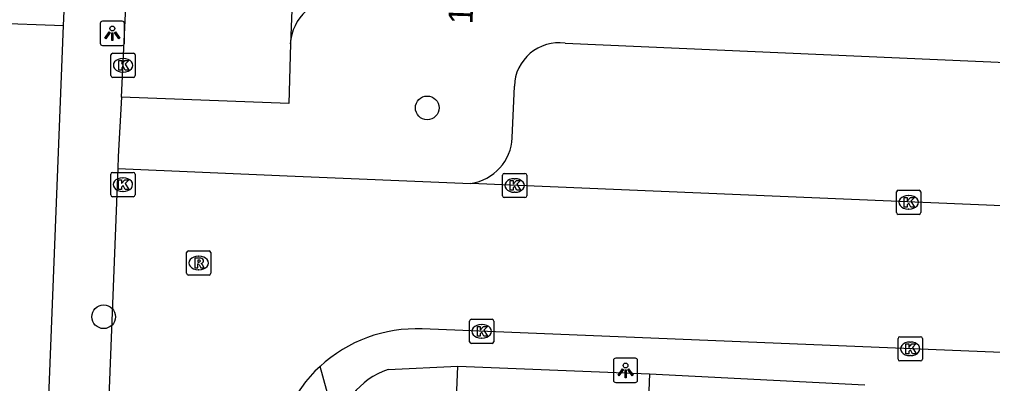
# Model space of a CAD drawing. Extents: x 160732 to 162105, y 387428 to 388479.
# Drawn here: x 161500.61 to 161540.71, y 387833.71 to 387848.73 of the extents above; entities that cross this region are included whole.
import ezdxf

# ---------------------------------------------------------------- set-up
doc = ezdxf.new("R2010")
doc.units = 0
for name, color, linetype in [('IMGEO_Boom', 7, 'Continuous'), ('IMGEO_Kolk', 7, 'Continuous'), ('IMGEO_Lichtpunt', 7, 'Continuous'), ('IMGEO_Pand', 7, 'Continuous'), ('IMGEO_Pand_nummerreeks', 7, 'Continuous'), ('IMGEO_Rijbaan_lokaal_open', 7, 'Continuous'), ('IMGEO_Rioolput', 7, 'Continuous'), ('IMGEO_Voetpad_open', 7, 'Continuous')]:
    doc.layers.add(name, color=color, linetype=linetype)

msp = doc.modelspace()

# ---------------------------------------------------------------- linework, layer by layer
at = {"layer": 'IMGEO_Boom'}
for centre in [(161517.417, 387845.083), (161504.081, 387836.468)]:
    msp.add_circle(centre, 0.489, dxfattribs=at)
at = {"layer": 'IMGEO_Kolk'}
for p, q in [((161504.38, 387846.414), (161504.38, 387847.266)), ((161504.455, 387847.34), (161505.307, 387847.34)), ((161505.381, 387847.266), (161505.381, 387846.414)), ((161504.868, 387847.12), (161504.893, 387847.12)), ((161504.891, 387846.56), (161504.866, 387846.56)), ((161505.307, 387846.34), (161504.455, 387846.34)), ((161504.374, 387841.493), (161504.374, 387842.345)), ((161504.449, 387842.419), (161505.301, 387842.419)), ((161504.862, 387842.199), (161504.887, 387842.199)), ((161505.375, 387842.345), (161505.375, 387841.493)), ((161520.516, 387841.456), (161520.516, 387842.308)), ((161520.591, 387842.382), (161521.443, 387842.382)), ((161521.004, 387842.162), (161521.029, 387842.162)), ((161521.517, 387842.308), (161521.517, 387841.456)), ((161504.885, 387841.639), (161504.86, 387841.639)), ((161536.829, 387841.689), (161537.681, 387841.689)), ((161505.301, 387841.419), (161504.449, 387841.419)), ((161521.443, 387841.382), (161520.591, 387841.382)), ((161521.027, 387841.602), (161521.002, 387841.602)), ((161536.754, 387840.763), (161536.754, 387841.615)), ((161537.242, 387841.469), (161537.267, 387841.469)), ((161537.755, 387841.615), (161537.755, 387840.763)), ((161537.265, 387840.909), (161537.24, 387840.909)), ((161537.681, 387840.689), (161536.829, 387840.689)), ((161519.159, 387835.439), (161519.159, 387836.291)), ((161519.234, 387836.365), (161520.086, 387836.365)), ((161519.647, 387836.145), (161519.672, 387836.145)), ((161520.16, 387836.291), (161520.16, 387835.439)), ((161536.892, 387835.643), (161537.744, 387835.643)), ((161520.086, 387835.365), (161519.234, 387835.365)), ((161519.67, 387835.585), (161519.645, 387835.585)), ((161536.817, 387834.717), (161536.817, 387835.569)), ((161537.305, 387835.423), (161537.33, 387835.423)), ((161537.818, 387835.569), (161537.818, 387834.717)), ((161537.328, 387834.863), (161537.303, 387834.863)), ((161537.744, 387834.643), (161536.892, 387834.643))]:
    msp.add_line(p, q, dxfattribs=at)
for points in [[(161504.38, 387846.414), (161504.38, 387847.266)], [(161504.455, 387847.34), (161505.307, 387847.34)], [(161505.381, 387847.266), (161505.381, 387846.414)], [(161504.701, 387847.04), (161504.824, 387847.04), (161504.824, 387846.889), (161504.954, 387847.04), (161505.118, 387847.04), (161504.972, 387846.889), (161505.125, 387846.64), (161504.973, 387846.64), (161504.888, 387846.804), (161504.824, 387846.737), (161504.824, 387846.64), (161504.701, 387846.64), (161504.701, 387847.04)], [(161505.307, 387846.34), (161504.455, 387846.34)], [(161504.374, 387841.493), (161504.374, 387842.345)], [(161504.449, 387842.419), (161505.301, 387842.419)], [(161504.695, 387842.119), (161504.818, 387842.119), (161504.818, 387841.968), (161504.948, 387842.119), (161505.112, 387842.119), (161504.966, 387841.968), (161505.119, 387841.719), (161504.967, 387841.719), (161504.882, 387841.883), (161504.818, 387841.816), (161504.818, 387841.719), (161504.695, 387841.719), (161504.695, 387842.119)], [(161505.375, 387842.345), (161505.375, 387841.493)], [(161520.516, 387841.456), (161520.516, 387842.308)], [(161520.591, 387842.382), (161521.443, 387842.382)], [(161520.837, 387842.082), (161520.96, 387842.082), (161520.96, 387841.931), (161521.09, 387842.082), (161521.254, 387842.082), (161521.108, 387841.931), (161521.261, 387841.682), (161521.109, 387841.682), (161521.024, 387841.846), (161520.96, 387841.779), (161520.96, 387841.682), (161520.837, 387841.682), (161520.837, 387842.082)], [(161521.517, 387842.308), (161521.517, 387841.456)], [(161536.829, 387841.689), (161537.681, 387841.689)], [(161505.301, 387841.419), (161504.449, 387841.419)], [(161521.443, 387841.382), (161520.591, 387841.382)], [(161536.754, 387840.763), (161536.754, 387841.615)], [(161537.075, 387841.389), (161537.198, 387841.389), (161537.198, 387841.238), (161537.328, 387841.389), (161537.492, 387841.389), (161537.346, 387841.238), (161537.499, 387840.989), (161537.347, 387840.989), (161537.262, 387841.153), (161537.198, 387841.086), (161537.198, 387840.989), (161537.075, 387840.989), (161537.075, 387841.389)], [(161537.755, 387841.615), (161537.755, 387840.763)], [(161537.681, 387840.689), (161536.829, 387840.689)], [(161519.159, 387835.439), (161519.159, 387836.291)], [(161519.234, 387836.365), (161520.086, 387836.365)], [(161519.48, 387836.065), (161519.603, 387836.065), (161519.603, 387835.914), (161519.733, 387836.065), (161519.897, 387836.065), (161519.751, 387835.914), (161519.904, 387835.665), (161519.752, 387835.665), (161519.667, 387835.829), (161519.603, 387835.762), (161519.603, 387835.665), (161519.48, 387835.665), (161519.48, 387836.065)], [(161520.16, 387836.291), (161520.16, 387835.439)], [(161536.892, 387835.643), (161537.744, 387835.643)], [(161520.086, 387835.365), (161519.234, 387835.365)], [(161536.817, 387834.717), (161536.817, 387835.569)], [(161537.138, 387835.343), (161537.261, 387835.343), (161537.261, 387835.192), (161537.391, 387835.343), (161537.555, 387835.343), (161537.409, 387835.192), (161537.562, 387834.943), (161537.41, 387834.943), (161537.325, 387835.107), (161537.261, 387835.04), (161537.261, 387834.943), (161537.138, 387834.943), (161537.138, 387835.343)], [(161537.818, 387835.569), (161537.818, 387834.717)], [(161537.744, 387834.643), (161536.892, 387834.643)]]:
    msp.add_lwpolyline(points, dxfattribs=at)
for centre, start, end in [((161504.457, 387847.264), 91.552, 178.448), ((161504.457, 387847.264), 91.552, 178.448), ((161505.305, 387847.264), 1.552, 88.448), ((161505.305, 387847.264), 1.552, 88.448), ((161504.457, 387846.416), 181.552, 268.448), ((161504.457, 387846.416), 181.552, 268.448), ((161505.305, 387846.416), 271.552, 358.448), ((161505.305, 387846.416), 271.552, 358.448), ((161504.451, 387842.343), 91.552, 178.448), ((161504.451, 387842.343), 91.552, 178.448), ((161505.299, 387842.343), 1.552, 88.448), ((161505.299, 387842.343), 1.552, 88.448), ((161520.593, 387842.306), 91.552, 178.448), ((161520.593, 387842.306), 91.552, 178.448), ((161521.441, 387842.306), 1.552, 88.448), ((161521.441, 387842.306), 1.552, 88.448), ((161536.831, 387841.613), 91.552, 178.448), ((161536.831, 387841.613), 91.552, 178.448), ((161537.679, 387841.613), 1.552, 88.448), ((161537.679, 387841.613), 1.552, 88.448), ((161504.451, 387841.495), 181.552, 268.448), ((161504.451, 387841.495), 181.552, 268.448), ((161505.299, 387841.495), 271.552, 358.448), ((161505.299, 387841.495), 271.552, 358.448), ((161520.593, 387841.458), 181.552, 268.448), ((161520.593, 387841.458), 181.552, 268.448), ((161521.441, 387841.458), 271.552, 358.448), ((161521.441, 387841.458), 271.552, 358.448), ((161536.831, 387840.765), 181.552, 268.448), ((161536.831, 387840.765), 181.552, 268.448), ((161537.679, 387840.765), 271.552, 358.448), ((161537.679, 387840.765), 271.552, 358.448), ((161519.236, 387836.289), 91.552, 178.448), ((161519.236, 387836.289), 91.552, 178.448), ((161520.084, 387836.289), 1.552, 88.448), ((161520.084, 387836.289), 1.552, 88.448), ((161536.894, 387835.567), 91.552, 178.448), ((161536.894, 387835.567), 91.552, 178.448), ((161537.742, 387835.567), 1.552, 88.448), ((161537.742, 387835.567), 1.552, 88.448), ((161519.236, 387835.441), 181.552, 268.448), ((161519.236, 387835.441), 181.552, 268.448), ((161520.084, 387835.441), 271.552, 358.448), ((161520.084, 387835.441), 271.552, 358.448), ((161536.894, 387834.719), 181.552, 268.448), ((161536.894, 387834.719), 181.552, 268.448), ((161537.742, 387834.719), 271.552, 358.448), ((161537.742, 387834.719), 271.552, 358.448)]:
    msp.add_arc(centre, 0.0765, start, end, dxfattribs=at)
for centre, major_axis, ratio, start_param, end_param in [((161504.867, 387846.84), (-0.387, 0.002), 0.722429, 4.712389, 7.853982), ((161504.892, 387846.84), (-0.39, 0.002), 0.717154, 1.570796, 4.712389), ((161504.861, 387841.919), (-0.387, 0.002), 0.722429, 4.712389, 7.853982), ((161504.886, 387841.919), (-0.39, 0.002), 0.717154, 1.570796, 4.712389), ((161521.003, 387841.882), (-0.387, 0.002), 0.722429, 4.712389, 7.853982), ((161521.028, 387841.882), (-0.39, 0.002), 0.717154, 1.570796, 4.712389), ((161537.241, 387841.189), (-0.387, 0.002), 0.722429, 4.712389, 7.853982), ((161537.266, 387841.189), (-0.39, 0.002), 0.717154, 1.570796, 4.712389), ((161519.646, 387835.865), (-0.387, 0.002), 0.722429, 4.712389, 7.853982), ((161519.671, 387835.865), (-0.39, 0.002), 0.717154, 1.570796, 4.712389), ((161537.304, 387835.143), (-0.387, 0.002), 0.722429, 4.712389, 7.853982), ((161537.329, 387835.143), (-0.39, 0.002), 0.717154, 1.570796, 4.712389)]:
    msp.add_ellipse(centre, major_axis=major_axis, ratio=ratio, start_param=start_param, end_param=end_param, dxfattribs=at)
at = {"layer": 'IMGEO_Lichtpunt'}
for p, q in [((161503.94, 387848.562), (161503.94, 387847.755)), ((161503.94, 387848.562), (161503.94, 387847.755)), ((161504.842, 387848.657), (161504.034, 387848.657)), ((161504.842, 387848.657), (161504.034, 387848.657)), ((161504.936, 387847.755), (161504.936, 387848.562)), ((161504.936, 387847.755), (161504.936, 387848.562)), ((161504.034, 387847.661), (161504.842, 387847.661)), ((161504.034, 387847.661), (161504.842, 387847.661)), ((161525.09, 387834.66), (161525.09, 387833.853)), ((161525.09, 387834.66), (161525.09, 387833.853)), ((161525.992, 387834.755), (161525.184, 387834.755)), ((161525.992, 387834.755), (161525.184, 387834.755)), ((161526.086, 387833.853), (161526.086, 387834.66)), ((161526.086, 387833.853), (161526.086, 387834.66)), ((161525.184, 387833.759), (161525.992, 387833.759)), ((161525.184, 387833.759), (161525.992, 387833.759))]:
    msp.add_line(p, q, dxfattribs=at)
for points in [[(161504.314, 387848.226), (161504.353, 387848.198), (161504.165, 387847.936), (161504.127, 387847.963), (161504.314, 387848.226)], [(161504.416, 387848.178), (161504.463, 387848.178), (161504.463, 387847.856), (161504.416, 387847.856), (161504.416, 387848.178)], [(161504.526, 387848.198), (161504.564, 387848.225), (161504.751, 387847.963), (161504.712, 387847.935), (161504.526, 387848.198)], [(161525.464, 387834.324), (161525.503, 387834.296), (161525.315, 387834.034), (161525.277, 387834.061), (161525.464, 387834.324)], [(161525.566, 387834.276), (161525.613, 387834.276), (161525.613, 387833.954), (161525.566, 387833.954), (161525.566, 387834.276)], [(161525.676, 387834.296), (161525.714, 387834.323), (161525.901, 387834.061), (161525.862, 387834.033), (161525.676, 387834.296)]]:
    msp.add_lwpolyline(points, dxfattribs=at)
for centre in [(161504.439, 387848.36), (161525.589, 387834.458)]:
    msp.add_circle(centre, 0.0994, dxfattribs=at)
for centre, start, end in [((161504.034, 387848.562), 90, 180), ((161504.034, 387848.562), 90, 180), ((161504.842, 387848.562), 0, 90), ((161504.842, 387848.562), 0, 90), ((161504.034, 387847.755), 180, 270), ((161504.034, 387847.755), 180, 270), ((161504.842, 387847.755), 270, 0), ((161504.842, 387847.755), 270, 360), ((161525.184, 387834.66), 90, 180), ((161525.184, 387834.66), 90, 180), ((161525.992, 387834.66), 0, 90), ((161525.992, 387834.66), 0, 90), ((161525.184, 387833.853), 180, 270), ((161525.184, 387833.853), 180, 270), ((161525.992, 387833.853), 270, 0), ((161525.992, 387833.853), 270, 360)]:
    msp.add_arc(centre, 0.0946, start, end, dxfattribs=at)
at = {"layer": 'IMGEO_Pand'}
for points in [[(161518.419, 387828.105), (161518.671, 387834.432)], [(161518.671, 387834.432), (161526.578, 387834.117)], [(161526.578, 387834.117), (161526.379, 387829.121), (161526.326, 387827.79)]]:
    msp.add_lwpolyline(points, dxfattribs=at)
at = {"layer": 'IMGEO_Rijbaan_lokaal_open'}
for points in [[(161512.712, 387871.36), (161511.774, 387847.72)], [(161504.823, 387845.531), (161505.017, 387849.86), (161505.156, 387852.946), (161505.921, 387870.005)], [(161511.774, 387847.72), (161511.707, 387845.262), (161504.823, 387845.531)], [(161504.665, 387842.58), (161501.694, 387767.141), (161501.446, 387761.194)], [(161504.665, 387842.58), (161511.647, 387842.286), (161519.216, 387841.968)], [(161557.12, 387840.374), (161519.216, 387841.968)], [(161558.236, 387834.289), (161517.208, 387835.966)]]:
    msp.add_lwpolyline(points, dxfattribs=at)
for centre, radius, start, end in [((161516.969, 387830.113), 5.857, 87.6659, 132.7018), ((161516.966, 387830.119), 5.851, 132.7107, 177.7926)]:
    msp.add_arc(centre, radius, start, end, dxfattribs=at)
at = {"layer": 'IMGEO_Rioolput'}
for p, q in [((161507.496, 387838.259), (161507.496, 387839.111)), ((161507.571, 387839.185), (161508.423, 387839.185)), ((161507.984, 387838.965), (161508.009, 387838.965)), ((161508.497, 387839.111), (161508.497, 387838.259)), ((161508.423, 387838.185), (161507.571, 387838.185)), ((161508.007, 387838.405), (161507.982, 387838.405))]:
    msp.add_line(p, q, dxfattribs=at)
for points in [[(161507.496, 387838.259), (161507.496, 387839.111)], [(161507.571, 387839.185), (161508.423, 387839.185)], [(161508.085, 387838.883), (161507.833, 387838.885), (161507.833, 387838.485)], [(161508.497, 387839.111), (161508.497, 387838.259)], [(161507.833, 387838.485), (161507.957, 387838.485), (161507.957, 387838.647), (161507.968, 387838.647)], [(161508.011, 387838.804), (161507.957, 387838.804), (161507.957, 387838.723)], [(161507.957, 387838.723), (161508.009, 387838.723)], [(161508.015, 387838.618), (161508.086, 387838.485), (161508.226, 387838.485), (161508.161, 387838.611)], [(161508.423, 387838.185), (161507.571, 387838.185)]]:
    msp.add_lwpolyline(points, dxfattribs=at)
for centre, radius, start, end in [((161507.573, 387839.109), 0.0765, 91.552, 178.448), ((161507.573, 387839.109), 0.0765, 91.552, 178.448), ((161508.084, 387838.773), 0.109, 350.3612, 89.416), ((161508.421, 387839.109), 0.0765, 1.552, 88.448), ((161508.421, 387839.109), 0.0765, 1.552, 88.448), ((161507.967, 387838.594), 0.0533, 26.0293, 88.6989), ((161507.993, 387838.912), 0.19, 274.7715, 282.9687), ((161508.017, 387838.708), 0.0964, 77.0061, 93.1865), ((161508.031, 387838.765), 0.0378, 276.6634, 79.6772), ((161508.082, 387838.773), 0.112, 277.5842, 350.9817), ((161508.066, 387838.558), 0.108, 29.5134, 73.7905), ((161507.573, 387838.261), 0.0765, 181.552, 268.448), ((161507.573, 387838.261), 0.0765, 181.552, 268.448), ((161508.421, 387838.261), 0.0765, 271.552, 358.448), ((161508.421, 387838.261), 0.0765, 271.552, 358.448)]:
    msp.add_arc(centre, radius, start, end, dxfattribs=at)
for centre, major_axis, ratio, start_param, end_param in [((161507.983, 387838.685), (-0.387, 0.002), 0.722429, 4.712389, 7.853982), ((161508.008, 387838.685), (-0.39, 0.002), 0.717154, 1.570796, 4.712389)]:
    msp.add_ellipse(centre, major_axis=major_axis, ratio=ratio, start_param=start_param, end_param=end_param, dxfattribs=at)
at = {"layer": 'IMGEO_Voetpad_open'}
for points in [[(161502.432, 387848.475), (161502.492, 387849.985)], [(161499.409, 387848.594), (161502.432, 387848.475)], [(161499.972, 387786.215), (161500, 387786.869), (161502.432, 387848.475)], [(161523.094, 387847.756), (161553.791, 387846.401)], [(161520.922, 387843.852), (161521.005, 387845.985)], [(161504.823, 387845.531), (161504.684, 387843.079), (161504.665, 387842.58)], [(161513.781, 387831.574), (161512.997, 387834.418)], [(161515.801, 387834.292), (161518.671, 387834.432)], [(161526.578, 387834.117), (161535.446, 387833.654)]]:
    msp.add_lwpolyline(points, dxfattribs=at)
for centre, radius, start, end in [((161513.74, 387847.618), 1.969, 87.4182, 177.032), ((161522.851, 387845.925), 1.847, 82.4517, 178.1292), ((161518.925, 387843.946), 1.999, 278.365, 357.3121), ((161516.679, 387831.53), 2.898, 107.6351, 179.1259)]:
    msp.add_arc(centre, radius, start, end, dxfattribs=at)

# ---------------------------------------------------------------- texts
at = {"layer": 'IMGEO_Pand_nummerreeks'}
msp.add_text('16/G01', height=1, rotation=88.1524, dxfattribs=at).set_placement((161519.281, 387848.524))

doc.saveas('drawing.dxf')
